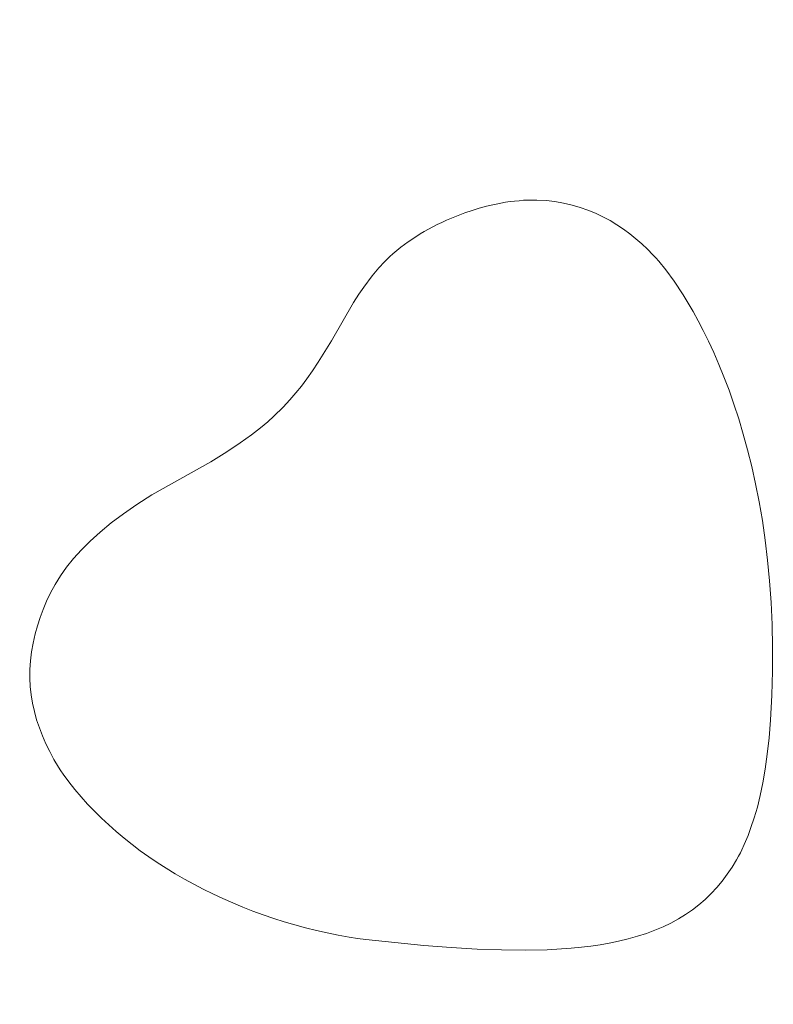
# Model space of a CAD drawing. Header units: millimetres. Extents: x -159 to 180, y -161 to 116.
# Tile 633 of 656: x 33.78 to 40.37, y -24.22 to -15.6. Entities that reach past the tile are written whole.
import ezdxf

# ---------------------------------------------------------------- set-up
doc = ezdxf.new("R2010")
doc.units = ezdxf.units.MM
doc.header["$MEASUREMENT"] = 0
doc.layers.add('Layer 1', color=7, linetype='Continuous')

msp = doc.modelspace()

# ---------------------------------------------------------------- linework, layer by layer
at = {"layer": 'Layer 1', "color": 18, "lineweight": 9}
for points, knots in [([(-158.5852, -104.074), (-158.5852, -104.074), (179.5952, -104.074), (179.5952, -104.074), (179.5952, -104.074), (179.5952, -104.074), (179.5952, 115.719), (179.5952, 115.719), (179.5952, 115.719), (179.5952, 115.719), (-158.5852, 115.719), (-158.5852, 115.719), (-158.5852, 115.719), (-158.5852, 115.719), (-158.5852, -104.074), (-158.5852, -104.074)], [0, 0, 0, 0, 0.2, 0.2, 0.2, 0.2, 0.4, 0.4, 0.4, 0.4, 0.6, 0.6, 0.6, 0.6, 1, 1, 1, 1]), ([(58.7021, -7.5691), (58.7021, -7.5691), (58.7021, -2.7996), (58.7021, -2.7996), (58.7021, -2.7996), (58.7021, -2.7996), (53.9333, -2.7996), (53.9333, -2.7996), (53.9333, -2.7996), (53.9333, -2.7996), (53.9333, 0.2004), (53.9333, 0.2004), (53.9333, 0.2004), (53.9333, 0.2004), (45.9738, 0.2004), (45.9738, 0.2004), (45.9738, 0.2004), (45.9738, 0.2004), (45.9738, -2.7996), (45.9738, -2.7996), (45.9738, -2.7996), (45.9738, -2.7996), (38.2683, -2.7996), (38.2683, -2.7996), (38.2683, -2.7996), (38.2683, -2.7996), (38.2683, 0.2004), (38.2683, 0.2004), (38.2683, 0.2004), (38.2683, 0.2004), (30.3088, 0.2004), (30.3088, 0.2004), (30.3088, 0.2004), (30.3088, 0.2004), (30.3088, -2.7996), (30.3088, -2.7996), (30.3088, -2.7996), (30.3088, -2.7996), (22.6034, -2.7996), (22.6034, -2.7996), (22.6034, -2.7996), (22.6034, -2.7996), (22.6034, 0.2004), (22.6034, 0.2004), (22.6034, 0.2004), (22.6034, 0.2004), (14.6439, 0.2004), (14.6439, 0.2004), (14.6439, 0.2004), (14.6439, 0.2004), (14.6439, -2.7996), (14.6439, -2.7996), (14.6439, -2.7996), (14.6439, -2.7996), (6.9385, -2.7996), (6.9385, -2.7996), (6.9385, -2.7996), (6.9385, -2.7996), (6.9385, 0.2004), (6.9385, 0.2004), (6.9385, 0.2004), (6.9385, 0.2004), (-1.021, 0.2004), (-1.021, 0.2004), (-1.021, 0.2004), (-1.021, 0.2004), (-1.021, -2.7996), (-1.021, -2.7996), (-1.021, -2.7996), (-1.021, -2.7996), (-8.7264, -2.7996), (-8.7264, -2.7996), (-8.7264, -2.7996), (-8.7264, -2.7996), (-8.7264, 0.2004), (-8.7264, 0.2004), (-8.7264, 0.2004), (-8.7264, 0.2004), (-16.686, 0.2004), (-16.686, 0.2004), (-16.686, 0.2004), (-16.686, 0.2004), (-16.686, -2.7996), (-16.686, -2.7996), (-16.686, -2.7996), (-16.686, -2.7996), (-24.3914, -2.7996), (-24.3914, -2.7996), (-24.3914, -2.7996), (-24.3914, -2.7996), (-24.3914, 0.2004), (-24.3914, 0.2004), (-24.3914, 0.2004), (-24.3914, 0.2004), (-32.351, 0.2004), (-32.351, 0.2004), (-32.351, 0.2004), (-32.351, 0.2004), (-32.351, -2.7996), (-32.351, -2.7996), (-32.351, -2.7996), (-32.351, -2.7996), (-37.1199, -2.7996), (-37.1199, -2.7996), (-37.1199, -2.7996), (-37.1199, -2.7996), (-37.1199, -7.5691), (-37.1199, -7.5691), (-37.1199, -7.5691), (-37.1199, -7.5691), (-40.1199, -7.5691), (-40.1199, -7.5691), (-40.1199, -7.5691), (-40.1199, -7.5691), (-40.1199, -15.5281), (-40.1199, -15.5281), (-40.1199, -15.5281), (-40.1199, -15.5281), (-37.1199, -15.5281), (-37.1199, -15.5281), (-37.1199, -15.5281), (-37.1199, -15.5281), (-37.1199, -23.2341), (-37.1199, -23.2341), (-37.1199, -23.2341), (-37.1199, -23.2341), (-40.1199, -23.2341), (-40.1199, -23.2341), (-40.1199, -23.2341), (-40.1199, -23.2341), (-40.1199, -31.1931), (-40.1199, -31.1931), (-40.1199, -31.1931), (-40.1199, -31.1931), (-37.1199, -31.1931), (-37.1199, -31.1931), (-37.1199, -31.1931), (-37.1199, -31.1931), (-37.1199, -38.8982), (-37.1199, -38.8982), (-37.1199, -38.8982), (-37.1199, -38.8982), (-40.1199, -38.8982), (-40.1199, -38.8982), (-40.1199, -38.8982), (-40.1199, -38.8982), (-40.1199, -46.8582), (-40.1199, -46.8582), (-40.1199, -46.8582), (-40.1199, -46.8582), (-37.1199, -46.8582), (-37.1199, -46.8582), (-37.1199, -46.8582), (-37.1199, -46.8582), (-37.1199, -54.5632), (-37.1199, -54.5632), (-37.1199, -54.5632), (-37.1199, -54.5632), (-40.1199, -54.5632), (-40.1199, -54.5632), (-40.1199, -54.5632), (-40.1199, -54.5632), (-40.1199, -62.5232), (-40.1199, -62.5232), (-40.1199, -62.5232), (-40.1199, -62.5232), (-37.1199, -62.5232), (-37.1199, -62.5232), (-37.1199, -62.5232), (-37.1199, -62.5232), (-37.1199, -70.2283), (-37.1199, -70.2283), (-37.1199, -70.2283), (-37.1199, -70.2283), (-40.1199, -70.2283), (-40.1199, -70.2283), (-40.1199, -70.2283), (-40.1199, -70.2283), (-40.1199, -78.1882), (-40.1199, -78.1882), (-40.1199, -78.1882), (-40.1199, -78.1882), (-37.1199, -78.1882), (-37.1199, -78.1882), (-37.1199, -78.1882), (-37.1199, -78.1882), (-37.1199, -85.8933), (-37.1199, -85.8933), (-37.1199, -85.8933), (-37.1199, -85.8933), (-40.1199, -85.8933), (-40.1199, -85.8933), (-40.1199, -85.8933), (-40.1199, -85.8933), (-40.1199, -93.8533), (-40.1199, -93.8533), (-40.1199, -93.8533), (-40.1199, -93.8533), (-37.1199, -93.8533), (-37.1199, -93.8533), (-37.1199, -93.8533), (-37.1199, -93.8533), (-37.1199, -98.6218), (-37.1199, -98.6218), (-37.1199, -98.6218), (-37.1199, -98.6218), (-32.351, -98.6218), (-32.351, -98.6218), (-32.351, -98.6218), (-32.351, -98.6218), (-32.351, -101.6218), (-32.351, -101.6218), (-32.351, -101.6218), (-32.351, -101.6218), (-24.3914, -101.6218), (-24.3914, -101.6218), (-24.3914, -101.6218), (-24.3914, -101.6218), (-24.3914, -98.6218), (-24.3914, -98.6218), (-24.3914, -98.6218), (-24.3914, -98.6218), (-16.686, -98.6218), (-16.686, -98.6218), (-16.686, -98.6218), (-16.686, -98.6218), (-16.686, -101.6218), (-16.686, -101.6218), (-16.686, -101.6218), (-16.686, -101.6218), (-8.7264, -101.6218), (-8.7264, -101.6218), (-8.7264, -101.6218), (-8.7264, -101.6218), (-8.7264, -98.6218), (-8.7264, -98.6218), (-8.7264, -98.6218), (-8.7264, -98.6218), (-1.021, -98.6218), (-1.021, -98.6218), (-1.021, -98.6218), (-1.021, -98.6218), (-1.021, -101.6218), (-1.021, -101.6218), (-1.021, -101.6218), (-1.021, -101.6218), (6.9385, -101.6218), (6.9385, -101.6218), (6.9385, -101.6218), (6.9385, -101.6218), (6.9385, -98.6218), (6.9385, -98.6218), (6.9385, -98.6218), (6.9385, -98.6218), (14.6439, -98.6218), (14.6439, -98.6218), (14.6439, -98.6218), (14.6439, -98.6218), (14.6439, -101.6218), (14.6439, -101.6218), (14.6439, -101.6218), (14.6439, -101.6218), (22.6034, -101.6218), (22.6034, -101.6218), (22.6034, -101.6218), (22.6034, -101.6218), (22.6034, -98.6218), (22.6034, -98.6218), (22.6034, -98.6218), (22.6034, -98.6218), (30.3088, -98.6218), (30.3088, -98.6218), (30.3088, -98.6218), (30.3088, -98.6218), (30.3088, -101.6218), (30.3088, -101.6218), (30.3088, -101.6218), (30.3088, -101.6218), (38.2683, -101.6218), (38.2683, -101.6218), (38.2683, -101.6218), (38.2683, -101.6218), (38.2683, -98.6218), (38.2683, -98.6218), (38.2683, -98.6218), (38.2683, -98.6218), (45.9738, -98.6218), (45.9738, -98.6218), (45.9738, -98.6218), (45.9738, -98.6218), (45.9738, -101.6218), (45.9738, -101.6218), (45.9738, -101.6218), (45.9738, -101.6218), (53.9333, -101.6218), (53.9333, -101.6218), (53.9333, -101.6218), (53.9333, -101.6218), (53.9333, -98.6218), (53.9333, -98.6218), (53.9333, -98.6218), (53.9333, -98.6218), (58.7021, -98.6218), (58.7021, -98.6218), (58.7021, -98.6218), (58.7021, -98.6218), (58.7021, -93.8533), (58.7021, -93.8533), (58.7021, -93.8533), (58.7021, -93.8533), (61.7021, -93.8533), (61.7021, -93.8533), (61.7021, -93.8533), (61.7021, -93.8533), (61.7021, -85.8933), (61.7021, -85.8933), (61.7021, -85.8933), (61.7021, -85.8933), (58.7021, -85.8933), (58.7021, -85.8933), (58.7021, -85.8933), (58.7021, -85.8933), (58.7021, -78.1882), (58.7021, -78.1882), (58.7021, -78.1882), (58.7021, -78.1882), (61.7021, -78.1882), (61.7021, -78.1882), (61.7021, -78.1882), (61.7021, -78.1882), (61.7021, -70.2283), (61.7021, -70.2283), (61.7021, -70.2283), (61.7021, -70.2283), (58.7021, -70.2283), (58.7021, -70.2283), (58.7021, -70.2283), (58.7021, -70.2283), (58.7021, -62.5232), (58.7021, -62.5232), (58.7021, -62.5232), (58.7021, -62.5232), (61.7021, -62.5232), (61.7021, -62.5232), (61.7021, -62.5232), (61.7021, -62.5232), (61.7021, -54.5632), (61.7021, -54.5632), (61.7021, -54.5632), (61.7021, -54.5632), (58.7021, -54.5632), (58.7021, -54.5632), (58.7021, -54.5632), (58.7021, -54.5632), (58.7021, -46.8582), (58.7021, -46.8582), (58.7021, -46.8582), (58.7021, -46.8582), (61.7021, -46.8582), (61.7021, -46.8582), (61.7021, -46.8582), (61.7021, -46.8582), (61.7021, -38.8982), (61.7021, -38.8982), (61.7021, -38.8982), (61.7021, -38.8982), (58.7021, -38.8982), (58.7021, -38.8982), (58.7021, -38.8982), (58.7021, -38.8982), (58.7021, -31.1931), (58.7021, -31.1931), (58.7021, -31.1931), (58.7021, -31.1931), (61.7021, -31.1931), (61.7021, -31.1931), (61.7021, -31.1931), (61.7021, -31.1931), (61.7021, -23.2341), (61.7021, -23.2341), (61.7021, -23.2341), (61.7021, -23.2341), (58.7021, -23.2341), (58.7021, -23.2341), (58.7021, -23.2341), (58.7021, -23.2341), (58.7021, -15.5281), (58.7021, -15.5281), (58.7021, -15.5281), (58.7021, -15.5281), (61.7021, -15.5281), (61.7021, -15.5281), (61.7021, -15.5281), (61.7021, -15.5281), (61.7021, -7.5691), (61.7021, -7.5691), (61.7021, -7.5691), (61.7021, -7.5691), (58.7021, -7.5691), (58.7021, -7.5691)], [0, 0, 0, 0, 0.009901, 0.009901, 0.009901, 0.009901, 0.019802, 0.019802, 0.019802, 0.019802, 0.029703, 0.029703, 0.029703, 0.029703, 0.039604, 0.039604, 0.039604, 0.039604, 0.049505, 0.049505, 0.049505, 0.049505, 0.059406, 0.059406, 0.059406, 0.059406, 0.069307, 0.069307, 0.069307, 0.069307, 0.079208, 0.079208, 0.079208, 0.079208, 0.089109, 0.089109, 0.089109, 0.089109, 0.09901, 0.09901, 0.09901, 0.09901, 0.108911, 0.108911, 0.108911, 0.108911, 0.118812, 0.118812, 0.118812, 0.118812, 0.128713, 0.128713, 0.128713, 0.128713, 0.138614, 0.138614, 0.138614, 0.138614, 0.148515, 0.148515, 0.148515, 0.148515, 0.158416, 0.158416, 0.158416, 0.158416, 0.168317, 0.168317, 0.168317, 0.168317, 0.178218, 0.178218, 0.178218, 0.178218, 0.188119, 0.188119, 0.188119, 0.188119, 0.19802, 0.19802, 0.19802, 0.19802, 0.207921, 0.207921, 0.207921, 0.207921, 0.217822, 0.217822, 0.217822, 0.217822, 0.227723, 0.227723, 0.227723, 0.227723, 0.237624, 0.237624, 0.237624, 0.237624, 0.247525, 0.247525, 0.247525, 0.247525, 0.257426, 0.257426, 0.257426, 0.257426, 0.267327, 0.267327, 0.267327, 0.267327, 0.277228, 0.277228, 0.277228, 0.277228, 0.287129, 0.287129, 0.287129, 0.287129, 0.29703, 0.29703, 0.29703, 0.29703, 0.306931, 0.306931, 0.306931, 0.306931, 0.316832, 0.316832, 0.316832, 0.316832, 0.326733, 0.326733, 0.326733, 0.326733, 0.336634, 0.336634, 0.336634, 0.336634, 0.346535, 0.346535, 0.346535, 0.346535, 0.356436, 0.356436, 0.356436, 0.356436, 0.366337, 0.366337, 0.366337, 0.366337, 0.376238, 0.376238, 0.376238, 0.376238, 0.386139, 0.386139, 0.386139, 0.386139, 0.39604, 0.39604, 0.39604, 0.39604, 0.405941, 0.405941, 0.405941, 0.405941, 0.415842, 0.415842, 0.415842, 0.415842, 0.425743, 0.425743, 0.425743, 0.425743, 0.435644, 0.435644, 0.435644, 0.435644, 0.445545, 0.445545, 0.445545, 0.445545, 0.455446, 0.455446, 0.455446, 0.455446, 0.465347, 0.465347, 0.465347, 0.465347, 0.475248, 0.475248, 0.475248, 0.475248, 0.485149, 0.485149, 0.485149, 0.485149, 0.49505, 0.49505, 0.49505, 0.49505, 0.50495, 0.50495, 0.50495, 0.50495, 0.514851, 0.514851, 0.514851, 0.514851, 0.524752, 0.524752, 0.524752, 0.524752, 0.534653, 0.534653, 0.534653, 0.534653, 0.544554, 0.544554, 0.544554, 0.544554, 0.554455, 0.554455, 0.554455, 0.554455, 0.564356, 0.564356, 0.564356, 0.564356, 0.574257, 0.574257, 0.574257, 0.574257, 0.584158, 0.584158, 0.584158, 0.584158, 0.594059, 0.594059, 0.594059, 0.594059, 0.60396, 0.60396, 0.60396, 0.60396, 0.613861, 0.613861, 0.613861, 0.613861, 0.623762, 0.623762, 0.623762, 0.623762, 0.633663, 0.633663, 0.633663, 0.633663, 0.643564, 0.643564, 0.643564, 0.643564, 0.653465, 0.653465, 0.653465, 0.653465, 0.663366, 0.663366, 0.663366, 0.663366, 0.673267, 0.673267, 0.673267, 0.673267, 0.683168, 0.683168, 0.683168, 0.683168, 0.693069, 0.693069, 0.693069, 0.693069, 0.70297, 0.70297, 0.70297, 0.70297, 0.712871, 0.712871, 0.712871, 0.712871, 0.722772, 0.722772, 0.722772, 0.722772, 0.732673, 0.732673, 0.732673, 0.732673, 0.742574, 0.742574, 0.742574, 0.742574, 0.752475, 0.752475, 0.752475, 0.752475, 0.762376, 0.762376, 0.762376, 0.762376, 0.772277, 0.772277, 0.772277, 0.772277, 0.782178, 0.782178, 0.782178, 0.782178, 0.792079, 0.792079, 0.792079, 0.792079, 0.80198, 0.80198, 0.80198, 0.80198, 0.811881, 0.811881, 0.811881, 0.811881, 0.821782, 0.821782, 0.821782, 0.821782, 0.831683, 0.831683, 0.831683, 0.831683, 0.841584, 0.841584, 0.841584, 0.841584, 0.851485, 0.851485, 0.851485, 0.851485, 0.861386, 0.861386, 0.861386, 0.861386, 0.871287, 0.871287, 0.871287, 0.871287, 0.881188, 0.881188, 0.881188, 0.881188, 0.891089, 0.891089, 0.891089, 0.891089, 0.90099, 0.90099, 0.90099, 0.90099, 0.910891, 0.910891, 0.910891, 0.910891, 0.920792, 0.920792, 0.920792, 0.920792, 0.930693, 0.930693, 0.930693, 0.930693, 0.940594, 0.940594, 0.940594, 0.940594, 0.950495, 0.950495, 0.950495, 0.950495, 0.960396, 0.960396, 0.960396, 0.960396, 0.970297, 0.970297, 0.970297, 0.970297, 0.980198, 0.980198, 0.980198, 0.980198, 1, 1, 1, 1]), ([(37.5554, -17.3396), (37.5554, -17.3396), (37.5121, -17.3591), (37.5121, -17.3591), (37.5121, -17.3591), (37.5121, -17.3591), (37.4703, -17.3777), (37.4703, -17.3777), (37.4703, -17.3777), (37.4703, -17.3777), (37.4299, -17.3972), (37.4299, -17.3972), (37.4299, -17.3972), (37.4299, -17.3972), (37.3909, -17.4168), (37.3909, -17.4168), (37.3909, -17.4168), (37.3909, -17.4168), (37.3533, -17.4373), (37.3533, -17.4373), (37.3533, -17.4373), (37.3533, -17.4373), (37.3169, -17.4568), (37.3169, -17.4568), (37.3169, -17.4568), (37.3169, -17.4568), (37.2819, -17.4783), (37.2819, -17.4783), (37.2819, -17.4783), (37.2819, -17.4783), (37.2337, -17.5084), (37.2337, -17.5084), (37.2337, -17.5084), (37.2337, -17.5084), (37.1762, -17.5471), (37.1762, -17.5471), (37.1762, -17.5471), (37.1762, -17.5471), (37.1117, -17.5951), (37.1117, -17.5951), (37.1117, -17.5951), (37.1117, -17.5951), (37.0424, -17.6531), (37.0424, -17.6531), (37.0424, -17.6531), (37.0424, -17.6531), (37.0168, -17.6755), (37.0168, -17.6755), (37.0168, -17.6755), (37.0168, -17.6755), (36.9923, -17.699), (36.9923, -17.699), (36.9923, -17.699), (36.9923, -17.699), (36.9685, -17.7234), (36.9685, -17.7234), (36.9685, -17.7234), (36.9685, -17.7234), (36.9203, -17.7746), (36.9203, -17.7746), (36.9203, -17.7746), (36.9203, -17.7746), (36.8605, -17.8456), (36.8605, -17.8456), (36.8605, -17.8456), (36.8605, -17.8456), (36.7873, -17.9444), (36.7873, -17.9444), (36.7873, -17.9444), (36.7873, -17.9444), (36.7452, -18.0067), (36.7452, -18.0067), (36.7452, -18.0067), (36.7452, -18.0067), (36.699, -18.0789), (36.699, -18.0789), (36.699, -18.0789), (36.699, -18.0789), (36.504, -18.4158), (36.504, -18.4158), (36.504, -18.4158), (36.504, -18.4158), (36.3892, -18.6022), (36.3892, -18.6022), (36.3892, -18.6022), (36.3892, -18.6022), (36.3389, -18.6785), (36.3389, -18.6785), (36.3389, -18.6785), (36.3389, -18.6785), (36.2907, -18.747), (36.2907, -18.747), (36.2907, -18.747), (36.2907, -18.747), (36.2428, -18.8102), (36.2428, -18.8102), (36.2428, -18.8102), (36.2428, -18.8102), (36.1931, -18.8708), (36.1931, -18.8708), (36.1931, -18.8708), (36.1931, -18.8708), (36.14, -18.9311), (36.14, -18.9311), (36.14, -18.9311), (36.14, -18.9311), (36.0813, -18.9939), (36.0813, -18.9939), (36.0813, -18.9939), (36.0813, -18.9939), (36.0013, -19.0747), (36.0013, -19.0747), (36.0013, -19.0747), (36.0013, -19.0747), (35.9487, -19.1229), (35.9487, -19.1229), (35.9487, -19.1229), (35.9487, -19.1229), (35.8839, -19.1774), (35.8839, -19.1774), (35.8839, -19.1774), (35.8839, -19.1774), (35.8042, -19.239), (35.8042, -19.239), (35.8042, -19.239), (35.8042, -19.239), (35.7069, -19.3083), (35.7069, -19.3083), (35.7069, -19.3083), (35.7069, -19.3083), (35.589, -19.3862), (35.589, -19.3862), (35.589, -19.3862), (35.589, -19.3862), (35.4479, -19.4734), (35.4479, -19.4734), (35.4479, -19.4734), (35.4479, -19.4734), (34.9332, -19.7634), (34.9332, -19.7634), (34.9332, -19.7634), (34.9332, -19.7634), (34.8028, -19.8465), (34.8028, -19.8465), (34.8028, -19.8465), (34.8028, -19.8465), (34.6843, -19.9284), (34.6843, -19.9284), (34.6843, -19.9284), (34.6843, -19.9284), (34.577, -20.009), (34.577, -20.009), (34.577, -20.009), (34.577, -20.009), (34.4804, -20.0886), (34.4804, -20.0886), (34.4804, -20.0886), (34.4804, -20.0886), (34.3936, -20.1672), (34.3936, -20.1672), (34.3936, -20.1672), (34.3936, -20.1672), (34.3162, -20.2447), (34.3162, -20.2447), (34.3162, -20.2447), (34.3162, -20.2447), (34.2474, -20.3214), (34.2474, -20.3214), (34.2474, -20.3214), (34.2474, -20.3214), (34.1866, -20.3972), (34.1866, -20.3972), (34.1866, -20.3972), (34.1866, -20.3972), (34.1332, -20.4723), (34.1332, -20.4723), (34.1332, -20.4723), (34.1332, -20.4723), (34.0865, -20.5466), (34.0865, -20.5466), (34.0865, -20.5466), (34.0865, -20.5466), (34.0459, -20.6203), (34.0459, -20.6203), (34.0459, -20.6203), (34.0459, -20.6203), (34.0107, -20.6934), (34.0107, -20.6934), (34.0107, -20.6934), (34.0107, -20.6934), (33.9803, -20.766), (33.9803, -20.766), (33.9803, -20.766), (33.9803, -20.766), (33.954, -20.8381), (33.954, -20.8381), (33.954, -20.8381), (33.954, -20.8381), (33.9312, -20.9098), (33.9312, -20.9098), (33.9312, -20.9098), (33.9312, -20.9098), (33.9113, -20.9812), (33.9113, -20.9812), (33.9113, -20.9812), (33.9113, -20.9812), (33.8927, -21.0605), (33.8927, -21.0605), (33.8927, -21.0605), (33.8927, -21.0605), (33.8788, -21.1387), (33.8788, -21.1387), (33.8788, -21.1387), (33.8788, -21.1387), (33.8696, -21.2159), (33.8696, -21.2159), (33.8696, -21.2159), (33.8696, -21.2159), (33.8649, -21.2921), (33.8649, -21.2921), (33.8649, -21.2921), (33.8649, -21.2921), (33.8646, -21.3674), (33.8646, -21.3674), (33.8646, -21.3674), (33.8646, -21.3674), (33.8686, -21.4419), (33.8686, -21.4419), (33.8686, -21.4419), (33.8686, -21.4419), (33.8767, -21.5155), (33.8767, -21.5155), (33.8767, -21.5155), (33.8767, -21.5155), (33.8888, -21.5883), (33.8888, -21.5883), (33.8888, -21.5883), (33.8888, -21.5883), (33.9049, -21.6603), (33.9049, -21.6603), (33.9049, -21.6603), (33.9049, -21.6603), (33.9247, -21.7317), (33.9247, -21.7317), (33.9247, -21.7317), (33.9247, -21.7317), (33.9482, -21.8025), (33.9482, -21.8025), (33.9482, -21.8025), (33.9482, -21.8025), (33.9752, -21.8726), (33.9752, -21.8726), (33.9752, -21.8726), (33.9752, -21.8726), (34.0057, -21.9422), (34.0057, -21.9422), (34.0057, -21.9422), (34.0057, -21.9422), (34.0394, -22.0113), (34.0394, -22.0113), (34.0394, -22.0113), (34.0394, -22.0113), (34.0763, -22.08), (34.0763, -22.08), (34.0763, -22.08), (34.0763, -22.08), (34.1163, -22.1482), (34.1163, -22.1482), (34.1163, -22.1482), (34.1163, -22.1482), (34.136, -22.1785), (34.136, -22.1785), (34.136, -22.1785), (34.136, -22.1785), (34.1562, -22.2088), (34.1562, -22.2088), (34.1562, -22.2088), (34.1562, -22.2088), (34.206, -22.276), (34.206, -22.276), (34.206, -22.276), (34.206, -22.276), (34.2583, -22.342), (34.2583, -22.342), (34.2583, -22.342), (34.2583, -22.342), (34.3131, -22.4069), (34.3131, -22.4069), (34.3131, -22.4069), (34.3131, -22.4069), (34.3702, -22.4705), (34.3702, -22.4705), (34.3702, -22.4705), (34.3702, -22.4705), (34.4297, -22.5329), (34.4297, -22.5329), (34.4297, -22.5329), (34.4297, -22.5329), (34.4914, -22.5939), (34.4914, -22.5939), (34.4914, -22.5939), (34.4914, -22.5939), (34.5554, -22.6537), (34.5554, -22.6537), (34.5554, -22.6537), (34.5554, -22.6537), (34.6214, -22.7121), (34.6214, -22.7121), (34.6214, -22.7121), (34.6214, -22.7121), (34.6894, -22.7692), (34.6894, -22.7692), (34.6894, -22.7692), (34.6894, -22.7692), (34.7595, -22.8248), (34.7595, -22.8248), (34.7595, -22.8248), (34.7595, -22.8248), (34.8314, -22.879), (34.8314, -22.879), (34.8314, -22.879), (34.8314, -22.879), (34.9052, -22.9318), (34.9052, -22.9318), (34.9052, -22.9318), (34.9052, -22.9318), (34.9808, -22.983), (34.9808, -22.983), (34.9808, -22.983), (34.9808, -22.983), (35.058, -23.0328), (35.058, -23.0328), (35.058, -23.0328), (35.058, -23.0328), (35.1369, -23.081), (35.1369, -23.081), (35.1369, -23.081), (35.1369, -23.081), (35.2173, -23.1276), (35.2173, -23.1276), (35.2173, -23.1276), (35.2173, -23.1276), (35.2992, -23.1726), (35.2992, -23.1726), (35.2992, -23.1726), (35.2992, -23.1726), (35.3825, -23.216), (35.3825, -23.216), (35.3825, -23.216), (35.3825, -23.216), (35.4672, -23.2577), (35.4672, -23.2577), (35.4672, -23.2577), (35.4672, -23.2577), (35.5532, -23.2977), (35.5532, -23.2977), (35.5532, -23.2977), (35.5532, -23.2977), (35.6404, -23.336), (35.6404, -23.336), (35.6404, -23.336), (35.6404, -23.336), (35.7287, -23.3726), (35.7287, -23.3726), (35.7287, -23.3726), (35.7287, -23.3726), (35.818, -23.4073), (35.818, -23.4073), (35.818, -23.4073), (35.818, -23.4073), (35.9084, -23.4403), (35.9084, -23.4403), (35.9084, -23.4403), (35.9084, -23.4403), (35.9997, -23.4714), (35.9997, -23.4714), (35.9997, -23.4714), (35.9997, -23.4714), (36.0919, -23.5007), (36.0919, -23.5007), (36.0919, -23.5007), (36.0919, -23.5007), (36.1849, -23.5281), (36.1849, -23.5281), (36.1849, -23.5281), (36.1849, -23.5281), (36.2786, -23.5535), (36.2786, -23.5535), (36.2786, -23.5535), (36.2786, -23.5535), (36.3729, -23.577), (36.3729, -23.577), (36.3729, -23.577), (36.3729, -23.577), (36.4678, -23.5985), (36.4678, -23.5985), (36.4678, -23.5985), (36.4678, -23.5985), (36.5633, -23.618), (36.5633, -23.618), (36.5633, -23.618), (36.5633, -23.618), (36.6592, -23.6355), (36.6592, -23.6355), (36.6592, -23.6355), (36.6592, -23.6355), (36.7327, -23.6463), (36.7327, -23.6463), (36.7327, -23.6463), (36.7327, -23.6463), (36.8053, -23.656), (36.8053, -23.656), (36.8053, -23.656), (36.8053, -23.656), (37.3149, -23.7078), (37.3149, -23.7078), (37.3149, -23.7078), (37.3149, -23.7078), (37.5526, -23.7263), (37.5526, -23.7263), (37.5526, -23.7263), (37.5526, -23.7263), (37.779, -23.74), (37.779, -23.74), (37.779, -23.74), (37.779, -23.74), (37.9945, -23.7478), (37.9945, -23.7478), (37.9945, -23.7478), (37.9945, -23.7478), (38.1991, -23.7498), (38.1991, -23.7498), (38.1991, -23.7498), (38.1991, -23.7498), (38.3931, -23.7459), (38.3931, -23.7459), (38.3931, -23.7459), (38.3931, -23.7459), (38.6037, -23.7325), (38.6037, -23.7325), (38.6037, -23.7325), (38.6037, -23.7325), (38.6935, -23.7245), (38.6935, -23.7245), (38.6935, -23.7245), (38.6935, -23.7245), (38.7767, -23.7148), (38.7767, -23.7148), (38.7767, -23.7148), (38.7767, -23.7148), (38.8564, -23.7031), (38.8564, -23.7031), (38.8564, -23.7031), (38.8564, -23.7031), (38.9353, -23.6888), (38.9353, -23.6888), (38.9353, -23.6888), (38.9353, -23.6888), (39.0165, -23.6715), (39.0165, -23.6715), (39.0165, -23.6715), (39.0165, -23.6715), (39.1028, -23.6506), (39.1028, -23.6506), (39.1028, -23.6506), (39.1028, -23.6506), (39.184, -23.6283), (39.184, -23.6283), (39.184, -23.6283), (39.184, -23.6283), (39.2619, -23.6034), (39.2619, -23.6034), (39.2619, -23.6034), (39.2619, -23.6034), (39.3366, -23.5758), (39.3366, -23.5758), (39.3366, -23.5758), (39.3366, -23.5758), (39.4081, -23.5454), (39.4081, -23.5454), (39.4081, -23.5454), (39.4081, -23.5454), (39.4767, -23.5124), (39.4767, -23.5124), (39.4767, -23.5124), (39.4767, -23.5124), (39.5423, -23.4765), (39.5423, -23.4765), (39.5423, -23.4765), (39.5423, -23.4765), (39.605, -23.4379), (39.605, -23.4379), (39.605, -23.4379), (39.605, -23.4379), (39.6649, -23.3964), (39.6649, -23.3964), (39.6649, -23.3964), (39.6649, -23.3964), (39.722, -23.352), (39.722, -23.352), (39.722, -23.352), (39.722, -23.352), (39.7765, -23.3047), (39.7765, -23.3047), (39.7765, -23.3047), (39.7765, -23.3047), (39.8284, -23.2545), (39.8284, -23.2545), (39.8284, -23.2545), (39.8284, -23.2545), (39.8777, -23.2013), (39.8777, -23.2013), (39.8777, -23.2013), (39.8777, -23.2013), (39.9246, -23.145), (39.9246, -23.145), (39.9246, -23.145), (39.9246, -23.145), (39.9691, -23.0857), (39.9691, -23.0857), (39.9691, -23.0857), (39.9691, -23.0857), (40.0113, -23.0233), (40.0113, -23.0233), (40.0113, -23.0233), (40.0113, -23.0233), (40.0513, -22.9578), (40.0513, -22.9578), (40.0513, -22.9578), (40.0513, -22.9578), (40.0679, -22.9265), (40.0679, -22.9265), (40.0679, -22.9265), (40.0679, -22.9265), (40.084, -22.8963), (40.084, -22.8963), (40.084, -22.8963), (40.084, -22.8963), (40.1292, -22.7991), (40.1292, -22.7991), (40.1292, -22.7991), (40.1292, -22.7991), (40.1517, -22.7443), (40.1517, -22.7443), (40.1517, -22.7443), (40.1517, -22.7443), (40.1767, -22.677), (40.1767, -22.677), (40.1767, -22.677), (40.1767, -22.677), (40.2055, -22.5903), (40.2055, -22.5903), (40.2055, -22.5903), (40.2055, -22.5903), (40.2328, -22.4964), (40.2328, -22.4964), (40.2328, -22.4964), (40.2328, -22.4964), (40.2581, -22.3946), (40.2581, -22.3946), (40.2581, -22.3946), (40.2581, -22.3946), (40.2813, -22.2839), (40.2813, -22.2839), (40.2813, -22.2839), (40.2813, -22.2839), (40.3021, -22.1637), (40.3021, -22.1637), (40.3021, -22.1637), (40.3021, -22.1637), (40.3202, -22.033), (40.3202, -22.033), (40.3202, -22.033), (40.3202, -22.033), (40.3354, -21.8911), (40.3354, -21.8911), (40.3354, -21.8911), (40.3354, -21.8911), (40.3475, -21.7371), (40.3475, -21.7371), (40.3475, -21.7371), (40.3475, -21.7371), (40.359, -21.5183), (40.359, -21.5183), (40.359, -21.5183), (40.359, -21.5183), (40.3651, -21.3057), (40.3651, -21.3057), (40.3651, -21.3057), (40.3651, -21.3057), (40.3659, -21.0992), (40.3659, -21.0992), (40.3659, -21.0992), (40.3659, -21.0992), (40.3617, -20.899), (40.3617, -20.899), (40.3617, -20.899), (40.3617, -20.899), (40.3529, -20.7048), (40.3529, -20.7048), (40.3529, -20.7048), (40.3529, -20.7048), (40.3398, -20.5167), (40.3398, -20.5167), (40.3398, -20.5167), (40.3398, -20.5167), (40.3225, -20.3348), (40.3225, -20.3348), (40.3225, -20.3348), (40.3225, -20.3348), (40.3013, -20.1589), (40.3013, -20.1589), (40.3013, -20.1589), (40.3013, -20.1589), (40.2767, -19.9891), (40.2767, -19.9891), (40.2767, -19.9891), (40.2767, -19.9891), (40.2487, -19.8253), (40.2487, -19.8253), (40.2487, -19.8253), (40.2487, -19.8253), (40.2178, -19.6676), (40.2178, -19.6676), (40.2178, -19.6676), (40.2178, -19.6676), (40.1841, -19.5158), (40.1841, -19.5158), (40.1841, -19.5158), (40.1841, -19.5158), (40.148, -19.3701), (40.148, -19.3701), (40.148, -19.3701), (40.148, -19.3701), (40.1097, -19.2303), (40.1097, -19.2303), (40.1097, -19.2303), (40.1097, -19.2303), (40.0696, -19.0965), (40.0696, -19.0965), (40.0696, -19.0965), (40.0696, -19.0965), (40.0279, -18.9686), (40.0279, -18.9686), (40.0279, -18.9686), (40.0279, -18.9686), (39.9848, -18.8466), (39.9848, -18.8466), (39.9848, -18.8466), (39.9848, -18.8466), (39.9407, -18.7305), (39.9407, -18.7305), (39.9407, -18.7305), (39.9407, -18.7305), (39.8958, -18.6204), (39.8958, -18.6204), (39.8958, -18.6204), (39.8958, -18.6204), (39.8505, -18.516), (39.8505, -18.516), (39.8505, -18.516), (39.8505, -18.516), (39.8049, -18.4176), (39.8049, -18.4176), (39.8049, -18.4176), (39.8049, -18.4176), (39.7594, -18.325), (39.7594, -18.325), (39.7594, -18.325), (39.7594, -18.325), (39.7143, -18.2381), (39.7143, -18.2381), (39.7143, -18.2381), (39.7143, -18.2381), (39.6698, -18.1571), (39.6698, -18.1571), (39.6698, -18.1571), (39.6698, -18.1571), (39.5838, -18.0124), (39.5838, -18.0124), (39.5838, -18.0124), (39.5838, -18.0124), (39.5036, -17.8907), (39.5036, -17.8907), (39.5036, -17.8907), (39.5036, -17.8907), (39.4316, -17.7918), (39.4316, -17.7918), (39.4316, -17.7918), (39.4316, -17.7918), (39.3699, -17.7156), (39.3699, -17.7156), (39.3699, -17.7156), (39.3699, -17.7156), (39.3446, -17.6873), (39.3446, -17.6873), (39.3446, -17.6873), (39.3446, -17.6873), (39.3188, -17.6609), (39.3188, -17.6609), (39.3188, -17.6609), (39.3188, -17.6609), (39.2714, -17.6127), (39.2714, -17.6127), (39.2714, -17.6127), (39.2714, -17.6127), (39.222, -17.566), (39.222, -17.566), (39.222, -17.566), (39.222, -17.566), (39.1705, -17.521), (39.1705, -17.521), (39.1705, -17.521), (39.1705, -17.521), (39.1169, -17.4778), (39.1169, -17.4778), (39.1169, -17.4778), (39.1169, -17.4778), (39.0613, -17.4368), (39.0613, -17.4368), (39.0613, -17.4368), (39.0613, -17.4368), (39.0035, -17.398), (39.0035, -17.398), (39.0035, -17.398), (39.0035, -17.398), (38.9435, -17.3618), (38.9435, -17.3618), (38.9435, -17.3618), (38.9435, -17.3618), (38.8814, -17.3282), (38.8814, -17.3282), (38.8814, -17.3282), (38.8814, -17.3282), (38.8171, -17.2976), (38.8171, -17.2976), (38.8171, -17.2976), (38.8171, -17.2976), (38.7505, -17.2701), (38.7505, -17.2701), (38.7505, -17.2701), (38.7505, -17.2701), (38.6817, -17.2459), (38.6817, -17.2459), (38.6817, -17.2459), (38.6817, -17.2459), (38.6105, -17.2253), (38.6105, -17.2253), (38.6105, -17.2253), (38.6105, -17.2253), (38.5371, -17.2084), (38.5371, -17.2084), (38.5371, -17.2084), (38.5371, -17.2084), (38.4613, -17.1955), (38.4613, -17.1955), (38.4613, -17.1955), (38.4613, -17.1955), (38.3831, -17.1868), (38.3831, -17.1868), (38.3831, -17.1868), (38.3831, -17.1868), (38.3025, -17.1824), (38.3025, -17.1824), (38.3025, -17.1824), (38.3025, -17.1824), (38.2258, -17.1824), (38.2258, -17.1824), (38.2258, -17.1824), (38.2258, -17.1824), (38.187, -17.1843), (38.187, -17.1843), (38.187, -17.1843), (38.187, -17.1843), (38.1477, -17.1873), (38.1477, -17.1873), (38.1477, -17.1873), (38.1477, -17.1873), (38.108, -17.1902), (38.108, -17.1902), (38.108, -17.1902), (38.108, -17.1902), (38.068, -17.1951), (38.068, -17.1951), (38.068, -17.1951), (38.068, -17.1951), (38.0276, -17.2009), (38.0276, -17.2009), (38.0276, -17.2009), (38.0276, -17.2009), (37.9867, -17.2088), (37.9867, -17.2088), (37.9867, -17.2088), (37.9867, -17.2088), (37.9454, -17.2166), (37.9454, -17.2166), (37.9454, -17.2166), (37.9454, -17.2166), (37.9037, -17.2254), (37.9037, -17.2254), (37.9037, -17.2254), (37.9037, -17.2254), (37.8616, -17.2361), (37.8616, -17.2361), (37.8616, -17.2361), (37.8616, -17.2361), (37.7967, -17.2535), (37.7967, -17.2535), (37.7967, -17.2535), (37.7967, -17.2535), (37.7358, -17.2723), (37.7358, -17.2723), (37.7358, -17.2723), (37.7358, -17.2723), (37.6726, -17.2944), (37.6726, -17.2944), (37.6726, -17.2944), (37.6726, -17.2944), (37.6005, -17.322), (37.6005, -17.322), (37.6005, -17.322), (37.6005, -17.322), (37.5554, -17.3396), (37.5554, -17.3396)], [0, 0, 0, 0, 0.004831, 0.004831, 0.004831, 0.004831, 0.009662, 0.009662, 0.009662, 0.009662, 0.014493, 0.014493, 0.014493, 0.014493, 0.019324, 0.019324, 0.019324, 0.019324, 0.024155, 0.024155, 0.024155, 0.024155, 0.028986, 0.028986, 0.028986, 0.028986, 0.033816, 0.033816, 0.033816, 0.033816, 0.038647, 0.038647, 0.038647, 0.038647, 0.043478, 0.043478, 0.043478, 0.043478, 0.048309, 0.048309, 0.048309, 0.048309, 0.05314, 0.05314, 0.05314, 0.05314, 0.057971, 0.057971, 0.057971, 0.057971, 0.062802, 0.062802, 0.062802, 0.062802, 0.067633, 0.067633, 0.067633, 0.067633, 0.072464, 0.072464, 0.072464, 0.072464, 0.077295, 0.077295, 0.077295, 0.077295, 0.082126, 0.082126, 0.082126, 0.082126, 0.086957, 0.086957, 0.086957, 0.086957, 0.091787, 0.091787, 0.091787, 0.091787, 0.096618, 0.096618, 0.096618, 0.096618, 0.101449, 0.101449, 0.101449, 0.101449, 0.10628, 0.10628, 0.10628, 0.10628, 0.111111, 0.111111, 0.111111, 0.111111, 0.115942, 0.115942, 0.115942, 0.115942, 0.120773, 0.120773, 0.120773, 0.120773, 0.125604, 0.125604, 0.125604, 0.125604, 0.130435, 0.130435, 0.130435, 0.130435, 0.135266, 0.135266, 0.135266, 0.135266, 0.140097, 0.140097, 0.140097, 0.140097, 0.144928, 0.144928, 0.144928, 0.144928, 0.149758, 0.149758, 0.149758, 0.149758, 0.154589, 0.154589, 0.154589, 0.154589, 0.15942, 0.15942, 0.15942, 0.15942, 0.164251, 0.164251, 0.164251, 0.164251, 0.169082, 0.169082, 0.169082, 0.169082, 0.173913, 0.173913, 0.173913, 0.173913, 0.178744, 0.178744, 0.178744, 0.178744, 0.183575, 0.183575, 0.183575, 0.183575, 0.188406, 0.188406, 0.188406, 0.188406, 0.193237, 0.193237, 0.193237, 0.193237, 0.198068, 0.198068, 0.198068, 0.198068, 0.202899, 0.202899, 0.202899, 0.202899, 0.207729, 0.207729, 0.207729, 0.207729, 0.21256, 0.21256, 0.21256, 0.21256, 0.217391, 0.217391, 0.217391, 0.217391, 0.222222, 0.222222, 0.222222, 0.222222, 0.227053, 0.227053, 0.227053, 0.227053, 0.231884, 0.231884, 0.231884, 0.231884, 0.236715, 0.236715, 0.236715, 0.236715, 0.241546, 0.241546, 0.241546, 0.241546, 0.246377, 0.246377, 0.246377, 0.246377, 0.251208, 0.251208, 0.251208, 0.251208, 0.256039, 0.256039, 0.256039, 0.256039, 0.26087, 0.26087, 0.26087, 0.26087, 0.2657, 0.2657, 0.2657, 0.2657, 0.270531, 0.270531, 0.270531, 0.270531, 0.275362, 0.275362, 0.275362, 0.275362, 0.280193, 0.280193, 0.280193, 0.280193, 0.285024, 0.285024, 0.285024, 0.285024, 0.289855, 0.289855, 0.289855, 0.289855, 0.294686, 0.294686, 0.294686, 0.294686, 0.299517, 0.299517, 0.299517, 0.299517, 0.304348, 0.304348, 0.304348, 0.304348, 0.309179, 0.309179, 0.309179, 0.309179, 0.31401, 0.31401, 0.31401, 0.31401, 0.318841, 0.318841, 0.318841, 0.318841, 0.323671, 0.323671, 0.323671, 0.323671, 0.328502, 0.328502, 0.328502, 0.328502, 0.333333, 0.333333, 0.333333, 0.333333, 0.338164, 0.338164, 0.338164, 0.338164, 0.342995, 0.342995, 0.342995, 0.342995, 0.347826, 0.347826, 0.347826, 0.347826, 0.352657, 0.352657, 0.352657, 0.352657, 0.357488, 0.357488, 0.357488, 0.357488, 0.362319, 0.362319, 0.362319, 0.362319, 0.36715, 0.36715, 0.36715, 0.36715, 0.371981, 0.371981, 0.371981, 0.371981, 0.376812, 0.376812, 0.376812, 0.376812, 0.381643, 0.381643, 0.381643, 0.381643, 0.386473, 0.386473, 0.386473, 0.386473, 0.391304, 0.391304, 0.391304, 0.391304, 0.396135, 0.396135, 0.396135, 0.396135, 0.400966, 0.400966, 0.400966, 0.400966, 0.405797, 0.405797, 0.405797, 0.405797, 0.410628, 0.410628, 0.410628, 0.410628, 0.415459, 0.415459, 0.415459, 0.415459, 0.42029, 0.42029, 0.42029, 0.42029, 0.425121, 0.425121, 0.425121, 0.425121, 0.429952, 0.429952, 0.429952, 0.429952, 0.434783, 0.434783, 0.434783, 0.434783, 0.439614, 0.439614, 0.439614, 0.439614, 0.444444, 0.444444, 0.444444, 0.444444, 0.449275, 0.449275, 0.449275, 0.449275, 0.454106, 0.454106, 0.454106, 0.454106, 0.458937, 0.458937, 0.458937, 0.458937, 0.463768, 0.463768, 0.463768, 0.463768, 0.468599, 0.468599, 0.468599, 0.468599, 0.47343, 0.47343, 0.47343, 0.47343, 0.478261, 0.478261, 0.478261, 0.478261, 0.483092, 0.483092, 0.483092, 0.483092, 0.487923, 0.487923, 0.487923, 0.487923, 0.492754, 0.492754, 0.492754, 0.492754, 0.497585, 0.497585, 0.497585, 0.497585, 0.502415, 0.502415, 0.502415, 0.502415, 0.507246, 0.507246, 0.507246, 0.507246, 0.512077, 0.512077, 0.512077, 0.512077, 0.516908, 0.516908, 0.516908, 0.516908, 0.521739, 0.521739, 0.521739, 0.521739, 0.52657, 0.52657, 0.52657, 0.52657, 0.531401, 0.531401, 0.531401, 0.531401, 0.536232, 0.536232, 0.536232, 0.536232, 0.541063, 0.541063, 0.541063, 0.541063, 0.545894, 0.545894, 0.545894, 0.545894, 0.550725, 0.550725, 0.550725, 0.550725, 0.555556, 0.555556, 0.555556, 0.555556, 0.560386, 0.560386, 0.560386, 0.560386, 0.565217, 0.565217, 0.565217, 0.565217, 0.570048, 0.570048, 0.570048, 0.570048, 0.574879, 0.574879, 0.574879, 0.574879, 0.57971, 0.57971, 0.57971, 0.57971, 0.584541, 0.584541, 0.584541, 0.584541, 0.589372, 0.589372, 0.589372, 0.589372, 0.594203, 0.594203, 0.594203, 0.594203, 0.599034, 0.599034, 0.599034, 0.599034, 0.603865, 0.603865, 0.603865, 0.603865, 0.608696, 0.608696, 0.608696, 0.608696, 0.613527, 0.613527, 0.613527, 0.613527, 0.618357, 0.618357, 0.618357, 0.618357, 0.623188, 0.623188, 0.623188, 0.623188, 0.628019, 0.628019, 0.628019, 0.628019, 0.63285, 0.63285, 0.63285, 0.63285, 0.637681, 0.637681, 0.637681, 0.637681, 0.642512, 0.642512, 0.642512, 0.642512, 0.647343, 0.647343, 0.647343, 0.647343, 0.652174, 0.652174, 0.652174, 0.652174, 0.657005, 0.657005, 0.657005, 0.657005, 0.661836, 0.661836, 0.661836, 0.661836, 0.666667, 0.666667, 0.666667, 0.666667, 0.671498, 0.671498, 0.671498, 0.671498, 0.676329, 0.676329, 0.676329, 0.676329, 0.681159, 0.681159, 0.681159, 0.681159, 0.68599, 0.68599, 0.68599, 0.68599, 0.690821, 0.690821, 0.690821, 0.690821, 0.695652, 0.695652, 0.695652, 0.695652, 0.700483, 0.700483, 0.700483, 0.700483, 0.705314, 0.705314, 0.705314, 0.705314, 0.710145, 0.710145, 0.710145, 0.710145, 0.714976, 0.714976, 0.714976, 0.714976, 0.719807, 0.719807, 0.719807, 0.719807, 0.724638, 0.724638, 0.724638, 0.724638, 0.729469, 0.729469, 0.729469, 0.729469, 0.7343, 0.7343, 0.7343, 0.7343, 0.73913, 0.73913, 0.73913, 0.73913, 0.743961, 0.743961, 0.743961, 0.743961, 0.748792, 0.748792, 0.748792, 0.748792, 0.753623, 0.753623, 0.753623, 0.753623, 0.758454, 0.758454, 0.758454, 0.758454, 0.763285, 0.763285, 0.763285, 0.763285, 0.768116, 0.768116, 0.768116, 0.768116, 0.772947, 0.772947, 0.772947, 0.772947, 0.777778, 0.777778, 0.777778, 0.777778, 0.782609, 0.782609, 0.782609, 0.782609, 0.78744, 0.78744, 0.78744, 0.78744, 0.792271, 0.792271, 0.792271, 0.792271, 0.797101, 0.797101, 0.797101, 0.797101, 0.801932, 0.801932, 0.801932, 0.801932, 0.806763, 0.806763, 0.806763, 0.806763, 0.811594, 0.811594, 0.811594, 0.811594, 0.816425, 0.816425, 0.816425, 0.816425, 0.821256, 0.821256, 0.821256, 0.821256, 0.826087, 0.826087, 0.826087, 0.826087, 0.830918, 0.830918, 0.830918, 0.830918, 0.835749, 0.835749, 0.835749, 0.835749, 0.84058, 0.84058, 0.84058, 0.84058, 0.845411, 0.845411, 0.845411, 0.845411, 0.850242, 0.850242, 0.850242, 0.850242, 0.855072, 0.855072, 0.855072, 0.855072, 0.859903, 0.859903, 0.859903, 0.859903, 0.864734, 0.864734, 0.864734, 0.864734, 0.869565, 0.869565, 0.869565, 0.869565, 0.874396, 0.874396, 0.874396, 0.874396, 0.879227, 0.879227, 0.879227, 0.879227, 0.884058, 0.884058, 0.884058, 0.884058, 0.888889, 0.888889, 0.888889, 0.888889, 0.89372, 0.89372, 0.89372, 0.89372, 0.898551, 0.898551, 0.898551, 0.898551, 0.903382, 0.903382, 0.903382, 0.903382, 0.908213, 0.908213, 0.908213, 0.908213, 0.913043, 0.913043, 0.913043, 0.913043, 0.917874, 0.917874, 0.917874, 0.917874, 0.922705, 0.922705, 0.922705, 0.922705, 0.927536, 0.927536, 0.927536, 0.927536, 0.932367, 0.932367, 0.932367, 0.932367, 0.937198, 0.937198, 0.937198, 0.937198, 0.942029, 0.942029, 0.942029, 0.942029, 0.94686, 0.94686, 0.94686, 0.94686, 0.951691, 0.951691, 0.951691, 0.951691, 0.956522, 0.956522, 0.956522, 0.956522, 0.961353, 0.961353, 0.961353, 0.961353, 0.966184, 0.966184, 0.966184, 0.966184, 0.971014, 0.971014, 0.971014, 0.971014, 0.975845, 0.975845, 0.975845, 0.975845, 0.980676, 0.980676, 0.980676, 0.980676, 0.985507, 0.985507, 0.985507, 0.985507, 0.990338, 0.990338, 0.990338, 0.990338, 1, 1, 1, 1])]:
    msp.add_open_spline(points, degree=3, knots=knots, dxfattribs=at)

doc.saveas('drawing.dxf')
